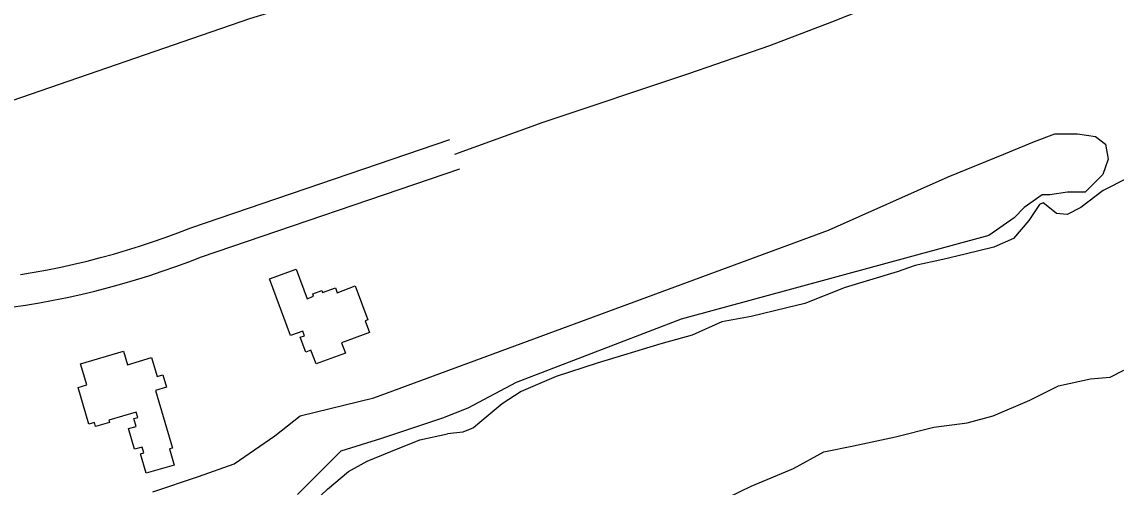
# Model space of a CAD drawing. Extents: x 3297772 to 3335630, y 634068 to 659439.
# Drawn here: x 3305219 to 3306277, y 646750 to 647200 of the extents above; entities that cross this region are included whole.
import ezdxf

# ---------------------------------------------------------------- set-up
doc = ezdxf.new("R2010")
doc.units = 0
for name, color, linetype in [('V-BLDG-OTLN', 7, 'Continuous'), ('V-ROAD-CNTR', 7, 'Continuous'), ('V-SITE-OTLN', 7, 'Continuous'), ('V-SITE-VEGE', 7, 'Continuous'), ('V-TOPO-SHOR', 7, 'Continuous')]:
    doc.layers.add(name, color=color, linetype=linetype)

msp = doc.modelspace()

# ---------------------------------------------------------------- linework, layer by layer
at = {"layer": 'V-BLDG-OTLN'}
for points in [[(3305479.2, 646896.5), (3305458.8, 646951.4), (3305484.5, 646960.9), (3305495.2, 646932.1), (3305501.5, 646934.5), (3305500.6, 646936.8), (3305509.5, 646940.1), (3305510.2, 646938.1), (3305522.5, 646942.7), (3305524.3, 646938), (3305541.7, 646944.5), (3305553.9, 646911.7), (3305551.2, 646910.7), (3305555.4, 646899.5), (3305528.5, 646889.5), (3305532.2, 646879.5), (3305503.9, 646869), (3305498.9, 646882.3), (3305494, 646880.4), (3305488.6, 646894.8), (3305492.6, 646896.3), (3305490.9, 646900.8)], [(3305276.2, 646869.1), (3305317.7, 646881.3), (3305321.5, 646868.3), (3305344.8, 646875.1), (3305350.1, 646856.8), (3305355.8, 646858.5), (3305359.3, 646846.5), (3305348.5, 646843.4), (3305364.9, 646787.6), (3305362.1, 646786.7), (3305366.6, 646771.1), (3305339.6, 646763.2), (3305334.1, 646781.9), (3305337.4, 646782.9), (3305335.7, 646788.6), (3305328.3, 646786.4), (3305322.4, 646806.4), (3305329.9, 646808.6), (3305327.7, 646816.1), (3305331.4, 646817.2), (3305329.9, 646822.4), (3305303.5, 646814.6), (3305304.2, 646812.3), (3305290.6, 646808.4), (3305289.5, 646812.4), (3305284.1, 646810.8), (3305273.7, 646846.3), (3305282.2, 646848.8)]]:
    msp.add_lwpolyline(points, close=True, dxfattribs=at)
at = {"layer": 'V-ROAD-CNTR'}
for points in [[(3305638, 647072.2), (3305723.5, 647102.9), (3305864.2, 647150.2), (3305942.5, 647177.3), (3306002.6, 647200.1), (3306110.8, 647243.3), (3306164, 647266.2), (3306209.5, 647287.4), (3306267, 647314.6), (3306331.5, 647346.8), (3306377.8, 647372.3), (3306429.4, 647401.2), (3306474.9, 647426.7), (3306523.9, 647456.4), (3306567.7, 647485.4), (3306625.3, 647522.8), (3306691.5, 647571.3), (3306742.3, 647609.6)], [(3305218.2, 646955.6), (3305231.2, 646957.7), (3305244.1, 646960.1), (3305257, 646962.8), (3305269.8, 646965.6), (3305282.6, 646968.6), (3305295.3, 646971.9), (3305308, 646975.4), (3305320.6, 646979.1), (3305333.1, 646983), (3305345.6, 646987.1), (3305358, 646991.5), (3305370.3, 646996), (3305382.9, 647000.9), (3305633.1, 647086.3)], [(3305209.1, 646923.9), (3305222.9, 646926), (3305236.4, 646928.2), (3305249.8, 646930.7), (3305263.2, 646933.4), (3305276.5, 646936.3), (3305289.8, 646939.5), (3305303, 646942.9), (3305316.2, 646946.5), (3305329.3, 646950.4), (3305342.3, 646954.4), (3305355.2, 646958.7), (3305368.1, 646963.2), (3305380.9, 646968), (3305393.2, 646972.7), (3305642.8, 647058)]]:
    msp.add_lwpolyline(points, dxfattribs=at)
at = {"layer": 'V-SITE-OTLN'}
msp.add_lwpolyline([(3307162.7, 647941.9), (3306865.1, 647681.4), (3306784.9, 647617), (3306762.8, 647607.5), (3306727, 647620), (3306700.7, 647613.3), (3306373, 647401.1), (3306225.2, 647330.2), (3306164.5, 647302.7), (3305689.9, 647279.5), (3305439.6, 647203), (3305190.8, 647117.2)], dxfattribs=at)
at = {"layer": 'V-SITE-VEGE'}
msp.add_lwpolyline([(3305346, 646745.2), (3305390.2, 646759.9), (3305424.6, 646772.2), (3305463.9, 646799.3), (3305488.5, 646818.9), (3305559.7, 646836.1), (3305999.4, 646998.4), (3306114.8, 647050), (3306168.9, 647072.1), (3306198.3, 647084.4), (3306218, 647091.8), (3306240.1, 647091.8), (3306257.3, 647089.3), (3306267.1, 647081.9), (3306269.6, 647067.2), (3306264.6, 647052.4), (3306247.5, 647035.2), (3306230.3, 647035.2), (3306213.1, 647032.8), (3306205.7, 647032.8), (3306188.5, 647020.5), (3306178.7, 647010.6), (3306154.1, 646993.4), (3305856.9, 646912.3), (3305697.3, 646850.9), (3305650.6, 646826.3), (3305626, 646816.5), (3305567.1, 646796.8), (3305527.8, 646784.5), (3305486, 646742.7)], dxfattribs=at)
at = {"layer": 'V-TOPO-SHOR'}
for points in [[(3306288.2, 647048.8), (3306264.8, 647036.8), (3306243.1, 647020.5), (3306230.1, 647013.6), (3306219.7, 647014.6), (3306214.6, 647018.9), (3306206.8, 647025), (3306203.3, 647023.3), (3306192.9, 647007.8), (3306178.1, 646990.6), (3306159.1, 646982), (3306131.4, 646975.2), (3306109.7, 646970.1), (3306082.9, 646964.2), (3306065.6, 646958.2), (3306015.4, 646942.9), (3305976.5, 646927.6), (3305959.1, 646923.3), (3305924.5, 646914.8), (3305896, 646909.8), (3305867.4, 646897), (3305837.1, 646888.5), (3305775.7, 646869.7), (3305735.9, 646857), (3305702.1, 646842.4), (3305683.9, 646830.4), (3305668.3, 646817.5), (3305656.1, 646807.2), (3305645.7, 646802.9), (3305631, 646801.3)], [(3305878.7, 646728.4), (3305924.6, 646750.6), (3305965.3, 646767.7), (3305994.8, 646784), (3306023.3, 646789.9), (3306064, 646798.4), (3306101.2, 646807.7), (3306133.2, 646811.9), (3306158.3, 646818.7), (3306193.8, 646834.1), (3306221.5, 646847.8), (3306252.7, 646854.5), (3306271.7, 646856.2), (3306284.7, 646863)], [(3305203.1, 646505.3), (3305234.6, 646543.4), (3305262.1, 646568.2), (3305286.5, 646592.3), (3305303.8, 646613.2), (3305318.7, 646624.9), (3305344.6, 646641.1), (3305377.5, 646662), (3305405, 646683.7), (3305427, 646699.2), (3305448.2, 646709.2), (3305472.4, 646717.6), (3305495.1, 646729.2), (3305514.8, 646747.8), (3305535.2, 646764.9), (3305553.2, 646774.9), (3305576, 646784.1), (3305604.2, 646795.7), (3305631, 646801.3)]]:
    msp.add_lwpolyline(points, dxfattribs=at)

doc.saveas('drawing.dxf')
